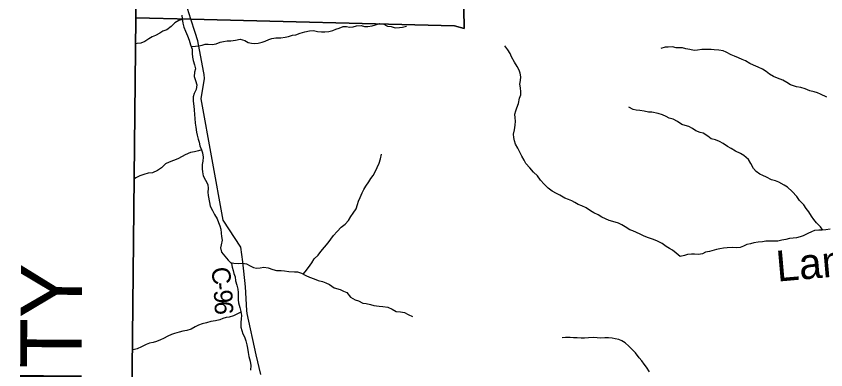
# Model space of a CAD drawing. Extents: x 1624196 to 2029251, y 146837 to 440034.
# Drawn here: x 1747446 to 1760625, y 265741 to 271491 of the extents above; entities that cross this region are included whole.
import ezdxf

# ---------------------------------------------------------------- set-up
doc = ezdxf.new("R2010")
doc.units = 0
for name, color, linetype in [('GM_X_Adjacent_County', 7, 'Continuous'), ('GM_X_Adjacent_County_Text', 7, 'Continuous'), ('GM_X_County', 7, 'Continuous'), ('GM_X_County_Road', 7, 'Continuous'), ('GM_X_County_Road_Text', 7, 'Continuous'), ('GM_X_Minor_River', 7, 'Continuous'), ('GM_X_Minor_River_Text', 7, 'Continuous'), ('GM_X_Township', 7, 'Continuous')]:
    doc.layers.add(name, color=color, linetype=linetype)

msp = doc.modelspace()

# ---------------------------------------------------------------- linework, layer by layer
at = {"layer": 'GM_X_Adjacent_County'}
msp.add_lwpolyline([(1749590, 305214), (1749604, 300900), (1749618, 296471), (1749620, 295870), (1749621, 295683), (1749596, 293902), (1749532, 289205), (1749504, 287184), (1749407, 280060), (1749411, 276204), (1749414, 274100), (1749392, 271465), (1749270, 259526)], dxfattribs=at)
at = {"layer": 'GM_X_County'}
msp.add_lwpolyline([(1749270, 259526), (1749392, 271465), (1749414, 274100), (1749411, 276204), (1749407, 280060), (1749504, 287184), (1749532, 289205), (1749596, 293902), (1749621, 295683), (1749620, 295870), (1749618, 296471), (1749604, 300900), (1749590, 305214)], dxfattribs=at)
at = {"layer": 'GM_X_County_Road'}
for points in [[(1750503, 270542), (1750494, 270597), (1750402, 271089), (1750357, 271228), (1750290, 271442), (1750236, 271615), (1750237, 271651), (1750259, 272047), (1750298, 272433), (1750301, 272459), (1750273, 272685), (1750309, 272996), (1750404, 273396), (1750462, 273725), (1750463, 273769), (1750473, 274107), (1750514, 274288), (1750539, 274398), (1750635, 274722), (1750644, 274756), (1750606, 275057)], [(1751427, 265666), (1751352, 265983), (1751203, 266655), (1751201, 266706), (1751180, 267089), (1751133, 267496), (1751101, 267734), (1750816, 268172), (1750454, 270149), (1750513, 270480), (1750503, 270541), (1750503, 270542)]]:
    msp.add_lwpolyline(points, dxfattribs=at)
at = {"layer": 'GM_X_Minor_River'}
for points in [[(1750144, 271506), (1750146, 271450), (1750157, 271380), (1750173, 271313), (1750202, 271247), (1750234, 271174), (1750261, 271102), (1750285, 271026), (1750308, 270957), (1750310, 270887), (1750317, 270823), (1750327, 270769), (1750350, 270702), (1750362, 270634), (1750348, 270582), (1750343, 270508), (1750367, 270444), (1750386, 270375), (1750374, 270301), (1750341, 270233), (1750325, 270179), (1750328, 270109), (1750337, 270027), (1750343, 269968), (1750350, 269894), (1750356, 269830), (1750361, 269752), (1750369, 269684), (1750380, 269607), (1750390, 269557), (1750410, 269493), (1750423, 269441), (1750435, 269384), (1750464, 269318), (1750478, 269268), (1750489, 269197), (1750483, 269133), (1750475, 269077), (1750472, 269011), (1750476, 268959), (1750489, 268895), (1750529, 268826), (1750566, 268754), (1750570, 268690), (1750567, 268631), (1750569, 268573), (1750592, 268461), (1750604, 268399), (1750641, 268330), (1750673, 268268), (1750718, 268195), (1750740, 268137), (1750760, 268083), (1750775, 268026), (1750783, 267960), (1750788, 267906), (1750800, 267850), (1750781, 267774), (1750771, 267724), (1750790, 267655)], [(1750147, 271439), (1750095, 271422), (1750027, 271384), (1749968, 271325), (1749896, 271271), (1749834, 271245), (1749783, 271214), (1749711, 271178), (1749661, 271154), (1749606, 271123), (1749538, 271081), (1749472, 271051), (1749413, 271046), (1749392, 271040)], [(1750294, 270999), (1750367, 271003), (1750417, 271011), (1750471, 271022), (1750521, 271034), (1750571, 271036), (1750637, 271033), (1750702, 271043), (1750768, 271069), (1750818, 271082), (1750880, 271088), (1750940, 271091), (1751015, 271101), (1751091, 271118), (1751167, 271094), (1751221, 271065), (1751275, 271053), (1751329, 271047), (1751387, 271052), (1751449, 271066), (1751499, 271084), (1751556, 271113), (1751608, 271129), (1751672, 271139), (1751752, 271138), (1751822, 271150), (1751877, 271161), (1751945, 271183), (1751997, 271190), (1752069, 271216), (1752142, 271236), (1752222, 271251), (1752284, 271259), (1752348, 271244), (1752418, 271234), (1752472, 271237), (1752536, 271243), (1752601, 271259), (1752651, 271280), (1752701, 271298), (1752769, 271322), (1752822, 271321), (1752874, 271315), (1752930, 271320), (1752988, 271336), (1753062, 271338), (1753116, 271325), (1753170, 271323), (1753238, 271334), (1753295, 271352), (1753365, 271374), (1753417, 271369), (1753489, 271331), (1753551, 271322), (1753615, 271304), (1753683, 271309), (1753733, 271313), (1753797, 271327)], [(1756724, 268376), (1756656, 268407), (1756596, 268429), (1756538, 268461), (1756488, 268488), (1756434, 268508), (1756378, 268530), (1756294, 268581), (1756240, 268609), (1756168, 268648), (1756106, 268694), (1756038, 268757), (1755978, 268825), (1755934, 268896), (1755867, 268954), (1755809, 269027), (1755743, 269093), (1755713, 269148), (1755676, 269216), (1755640, 269291), (1755612, 269347), (1755574, 269411), (1755559, 269463), (1755545, 269520), (1755541, 269570), (1755558, 269642), (1755566, 269720), (1755575, 269784), (1755569, 269836), (1755565, 269896), (1755580, 269951), (1755598, 270003), (1755625, 270071), (1755639, 270157), (1755658, 270211), (1755662, 270263), (1755654, 270327), (1755645, 270385), (1755655, 270447), (1755661, 270503), (1755652, 270566), (1755634, 270616), (1755600, 270674), (1755557, 270745), (1755509, 270829), (1755485, 270887), (1755451, 270942), (1755402, 271008)], [(1758009, 270985), (1757940, 270964)], [(1760639, 270176), (1760539, 270225), (1760489, 270243), (1760437, 270260), (1760367, 270276), (1760289, 270311), (1760221, 270333), (1760150, 270344), (1760100, 270356), (1760048, 270376), (1759988, 270411), (1759926, 270449), (1759836, 270482), (1759776, 270508), (1759706, 270549), (1759652, 270591), (1759592, 270627), (1759522, 270664), (1759450, 270696), (1759388, 270719), (1759318, 270763), (1759264, 270788), (1759204, 270814), (1759138, 270839), (1759084, 270865), (1759004, 270906), (1758952, 270928), (1758884, 270938), (1758809, 270945), (1758757, 270949), (1758681, 270951), (1758607, 270948), (1758536, 270940), (1758480, 270935), (1758414, 270947), (1758344, 270961), (1758292, 270974), (1758242, 270978), (1758191, 270978), (1758127, 270991), (1758059, 270989), (1758009, 270985)], [(1760576, 268014), (1760536, 268066), (1760476, 268128), (1760430, 268187), (1760394, 268239), (1760346, 268309), (1760307, 268366), (1760265, 268426), (1760197, 268495), (1760151, 268557), (1760077, 268640), (1760002, 268710), (1759948, 268741), (1759862, 268793), (1759808, 268816), (1759739, 268832), (1759661, 268875), (1759599, 268899), (1759549, 268921), (1759491, 268964), (1759446, 269014), (1759402, 269097), (1759364, 269161), (1759290, 269224), (1759236, 269256), (1759154, 269295), (1759082, 269337), (1759026, 269372), (1758954, 269420), (1758896, 269452), (1758828, 269481), (1758760, 269499), (1758702, 269540), (1758630, 269588), (1758578, 269601), (1758510, 269629), (1758454, 269664), (1758396, 269696), (1758338, 269716), (1758280, 269731), (1758212, 269779), (1758138, 269814), (1758074, 269834), (1758024, 269858), (1757964, 269887), (1757898, 269907), (1757793, 269928), (1757739, 269932), (1757667, 269947), (1757599, 269955), (1757537, 269963), (1757487, 269972), (1757417, 270014)], [(1750465, 269316), (1750412, 269300), (1750346, 269283), (1750284, 269273), (1750197, 269236), (1750145, 269210), (1750077, 269174), (1750004, 269143), (1749938, 269117), (1749876, 269089), (1749813, 269024), (1749747, 268982), (1749666, 268942), (1749592, 268939), (1749526, 268919), (1749459, 268896), (1749393, 268860), (1749374, 268848)], [(1752118, 267297), (1752148, 267333), (1752205, 267403), (1752258, 267481), (1752298, 267545), (1752359, 267606), (1752405, 267662), (1752462, 267734), (1752525, 267808), (1752567, 267864), (1752610, 267922), (1752670, 267989), (1752735, 268061), (1752801, 268109), (1752854, 268169), (1752893, 268233), (1752929, 268286), (1752978, 268360), (1753004, 268428), (1753017, 268484), (1753043, 268544), (1753080, 268618), (1753104, 268674), (1753137, 268728), (1753185, 268798), (1753218, 268850), (1753254, 268902), (1753287, 268962), (1753321, 269032), (1753352, 269100), (1753376, 269172), (1753393, 269246)], [(1760694, 268025), (1760624, 268015), (1760565, 268013), (1760509, 268012), (1760441, 268006), (1760391, 267986), (1760334, 267957), (1760256, 267919), (1760205, 267903), (1760147, 267889), (1760095, 267880), (1760035, 267876), (1759974, 267862), (1759910, 267847), (1759842, 267835), (1759791, 267833), (1759651, 267834), (1759597, 267824), (1759524, 267817), (1759452, 267803), (1759400, 267789), (1759338, 267776), (1759283, 267750), (1759233, 267732), (1759173, 267723), (1759100, 267727), (1759020, 267723), (1758962, 267718), (1758898, 267708), (1758847, 267698), (1758731, 267667), (1758668, 267653), (1758618, 267629), (1758554, 267616), (1758488, 267620), (1758437, 267620), (1758375, 267613), (1758325, 267597), (1758253, 267585), (1758187, 267636), (1758131, 267684), (1758079, 267715), (1758027, 267747), (1757959, 267794), (1757873, 267836), (1757805, 267867), (1757737, 267887), (1757668, 267914), (1757602, 267948), (1757546, 267972), (1757484, 268001), (1757434, 268017), (1757360, 268064), (1757304, 268096), (1757248, 268124), (1757158, 268153), (1757100, 268169), (1757038, 268198), (1756980, 268224), (1756918, 268259), (1756848, 268291), (1756792, 268326), (1756724, 268376)], [(1750790, 267655), (1750842, 267591), (1750898, 267526), (1750949, 267470), (1750959, 267410), (1750975, 267357), (1750988, 267307), (1751008, 267253), (1751017, 267187), (1751039, 267118), (1751052, 267050), (1751058, 266996), (1751060, 266944), (1751061, 266881), (1751067, 266829), (1751086, 266753), (1751102, 266691), (1751111, 266624), (1751107, 266572), (1751102, 266508), (1751104, 266436), (1751117, 266382), (1751137, 266327), (1751161, 266275), (1751182, 266211), (1751198, 266149), (1751209, 266090), (1751223, 266024), (1751230, 265956), (1751252, 265883), (1751263, 265809), (1751259, 265737)], [(1750935, 267486), (1750991, 267473), (1751058, 267471), (1751128, 267477), (1751196, 267464), (1751252, 267432), (1751307, 267403), (1751359, 267393), (1751418, 267398), (1751478, 267410), (1751550, 267399), (1751626, 267373), (1751684, 267358), (1751760, 267354), (1751812, 267350), (1751886, 267339), (1751976, 267334), (1752026, 267332), (1752092, 267310), (1752162, 267275), (1752218, 267246), (1752294, 267222), (1752364, 267195), (1752432, 267177), (1752488, 267156), (1752544, 267130), (1752621, 267073), (1752719, 267045), (1752773, 267022), (1752827, 266998), (1752889, 266923), (1752964, 266878), (1753016, 266860), (1753090, 266827), (1753142, 266817), (1753214, 266801), (1753268, 266784), (1753354, 266774), (1753414, 266769), (1753493, 266761), (1753564, 266726), (1753632, 266689), (1753702, 266683), (1753764, 266670), (1753824, 266642), (1753896, 266607)], [(1751103, 266679), (1751049, 266651), (1750981, 266617), (1750915, 266598), (1750865, 266590), (1750812, 266574), (1750758, 266555), (1750690, 266537), (1750614, 266524), (1750543, 266504), (1750471, 266486), (1750415, 266465), (1750359, 266439), (1750296, 266403), (1750226, 266380), (1750156, 266370), (1750097, 266355), (1750025, 266331), (1749973, 266313), (1749913, 266290), (1749844, 266250), (1749792, 266226), (1749730, 266201), (1749675, 266187), (1749617, 266173), (1749561, 266150), (1749483, 266116), (1749416, 266080), (1749352, 266063)], [(1757755, 265710), (1757705, 265784), (1757668, 265834), (1757628, 265885), (1757586, 265937), (1757526, 266016), (1757472, 266072), (1757418, 266124), (1757359, 266177), (1757307, 266211), (1757257, 266232), (1757196, 266246), (1757146, 266254), (1757090, 266259), (1757028, 266261), (1756958, 266253), (1756905, 266258), (1756839, 266264), (1756763, 266263), (1756695, 266255), (1756645, 266253), (1756578, 266260), (1756516, 266262), (1756462, 266264), (1756390, 266267), (1756335, 266261)]]:
    msp.add_lwpolyline(points, dxfattribs=at)
at = {"layer": 'GM_X_Township'}
for points in [[(1754716, 272571), (1754738, 271290), (1754578, 271335), (1750290, 271442), (1749392, 271465), (1749414, 274100)], [(1749270, 259526), (1749392, 271465), (1750290, 271442), (1754578, 271335), (1754738, 271290), (1754716, 272571)]]:
    msp.add_lwpolyline(points, dxfattribs=at)

# ---------------------------------------------------------------- texts
at = {"layer": 'GM_X_Adjacent_County_Text'}
msp.add_text('ADAMS COUNTY', height=1000, rotation=89.5783, dxfattribs=at).set_placement((1748443, 256694))
at = {"layer": 'GM_X_County_Road_Text'}
for s, rotation, p in [('C', 276.0904, (1750622, 267398)), ('-', 275.3195, (1750648, 267154)), ('9', 273.7886, (1750660, 267034)), ('6', 272.793, (1750672, 266851))]:
    msp.add_text(s, height=300, rotation=rotation, dxfattribs=at).set_placement(p)
at = {"layer": 'GM_X_Minor_River_Text'}
msp.add_text('Lampblack', height=500, rotation=5.0007, dxfattribs=at).set_placement((1759837, 267174))

doc.saveas('drawing.dxf')
